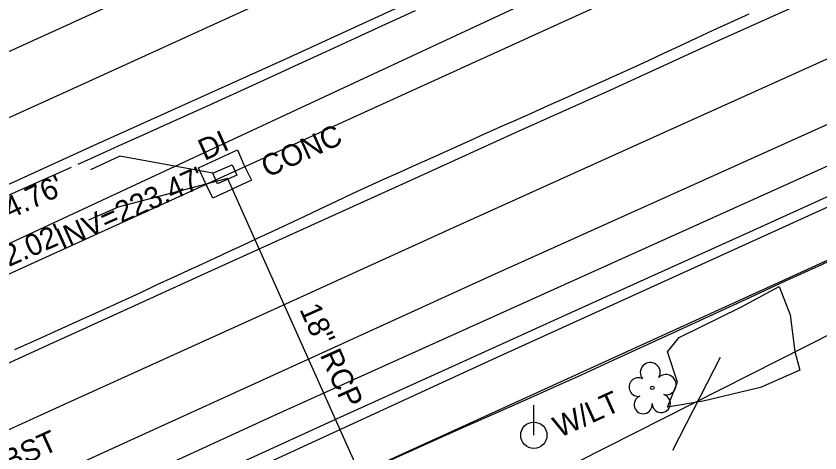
# Model space of a CAD drawing. Extents: x 2100323 to 2109811, y 740376 to 749755.
# Drawn here: x 2108260 to 2108410, y 746242.3 to 746323.7 of the extents above; entities that cross this region are included whole.
import ezdxf

# ---------------------------------------------------------------- set-up
doc = ezdxf.new("R2010")
doc.units = 0
for name, color, linetype in [('Exist Guardrail', 7, 'Continuous'), ('Exist Horizontal Alignment', 7, 'Continuous'), ('Exist Other Culture Area Outline', 7, 'Continuous'), ('Exist Other Culture Area Outline Leader', 7, 'Continuous'), ('Exist Other Culture Area Outline Text', 7, 'Continuous'), ('Exist Roads EOP', 7, 'Continuous'), ('Exist Roads EOP Text', 7, 'Continuous'), ('Exist Roads EOT', 7, 'Continuous'), ('Exist Structure Minor Drop Inlet', 7, 'Continuous'), ('Exist Structure Minor Drop Inlet Text', 7, 'Continuous'), ('Exist Structure Minor Drop Inlet Top Elevation', 7, 'Continuous'), ('Exist Structure Minor Pipes RCP 18 Inch', 7, 'Continuous'), ('Exist Structure Minor Pipes RCP 18 Inch Invert', 7, 'Continuous'), ('Exist Structure Minor Pipes RCP 18 Inch Leader', 7, 'Continuous'), ('Exist Structure Minor Pipes RCP 18 Inch Text', 7, 'Continuous'), ('Exist Utilities Gas UG Line SUE LOS B', 7, 'Continuous'), ('Exist Utilities Power Pole CELL', 7, 'Continuous'), ('Exist Utilities Power Pole Text', 7, 'Continuous'), ('Exist Utilities Sanitary Sewer UG Line', 7, 'Continuous'), ('Exist Utilities Sanitary Sewer UG Line Invert Elevation', 7, 'Continuous'), ('Exist Utilities Water UG Line SUE LOS C', 7, 'Continuous'), ('Exist Vegetation Hedge Row', 7, 'Continuous'), ('Exist Vegetation Tree CELL', 7, 'Continuous')]:
    doc.layers.add(name, color=color, linetype=linetype)

msp = doc.modelspace()

# ---------------------------------------------------------------- linework, layer by layer
at = {"layer": 'Exist Guardrail'}
msp.add_lwpolyline([(2108487.98, 746312.9), (2108416.93, 746280.69), (2108274.45, 746215.86), (2108032.92, 746106.19)], dxfattribs=at)
at = {"layer": 'Exist Horizontal Alignment'}
msp.add_line((2107522.49, 745940.88), (2108883.29, 746559.66), dxfattribs=at)
at = {"layer": 'Exist Other Culture Area Outline'}
msp.add_lwpolyline([(2108295.33, 746292.57), (2108294.06, 746295.42), (2108301.28, 746298.77), (2108302.47, 746295.98), (2108303.92, 746293.09), (2108296.7, 746289.74)], close=True, dxfattribs=at)
msp.add_lwpolyline([(2108402.37, 746273.3), (2108404.41, 746268.01), (2108405.25, 746261.18), (2108406.22, 746257.71), (2108398.87, 746254.46), (2108388.19, 746251.92), (2108381.51, 746250.78), (2108383.36, 746255.47), (2108381.55, 746261.1), (2108383.7, 746263.8), (2108395.2, 746269.46), (2108402.37, 746273.3)], dxfattribs=at)
at = {"layer": 'Exist Other Culture Area Outline Leader'}
msp.add_line((2108391.35, 746260.04), (2108382.48, 746242.73), dxfattribs=at)
at = {"layer": 'Exist Roads EOP'}
for points in [[(2108259.75, 746261.58), (2108264.35, 746263.62), (2108268.58, 746265.51), (2108272.47, 746267.26), (2108276.17, 746268.94), (2108279.72, 746270.56), (2108283.12, 746272.13), (2108286.35, 746273.64), (2108289.37, 746275.05), (2108292.17, 746276.35), (2108294.76, 746277.54), (2108297.18, 746278.65), (2108299.68, 746279.8), (2108302.3, 746281.01), (2108305.05, 746282.28), (2108307.92, 746283.6), (2108310.83, 746284.96), (2108313.77, 746286.34), (2108316.75, 746287.76), (2108319.76, 746289.19), (2108322.76, 746290.6), (2108325.74, 746291.98), (2108328.72, 746293.34), (2108331.7, 746294.67), (2108334.72, 746296.02), (2108337.81, 746297.41), (2108340.95, 746298.82), (2108344.14, 746300.25), (2108347.27, 746301.66), (2108350.33, 746303.03), (2108353.32, 746304.37), (2108356.26, 746305.67), (2108359.27, 746307.01), (2108362.36, 746308.38), (2108365.54, 746309.79), (2108368.79, 746311.22), (2108371.95, 746312.64), (2108375.01, 746314.03), (2108377.96, 746315.39), (2108380.83, 746316.74), (2108383.79, 746318.12), (2108386.86, 746319.54), (2108390.04, 746321.02), (2108393.33, 746322.54), (2108396.75, 746324.1)], [(2108334.47, 746324.67), (2108328.84, 746322.08), (2108323.3, 746319.54), (2108317.67, 746316.96), (2108311.96, 746314.35), (2108306.16, 746311.7), (2108300.41, 746309.08), (2108294.83, 746306.54), (2108289.42, 746304.09), (2108284.19, 746301.72), (2108279.07, 746299.42), (2108274.01, 746297.15), (2108271.49, 746296.03)], [(2108270.29, 746295.49), (2108266.51, 746293.8), (2108261.56, 746291.6), (2108256.51, 746289.35)], [(2108255.19, 746207.12), (2108263, 746210.62), (2108271.11, 746214.27), (2108279.51, 746218.06), (2108288.03, 746221.91), (2108296.48, 746225.75), (2108304.88, 746229.57), (2108313.2, 746233.38), (2108321.27, 746237.06), (2108328.86, 746240.5), (2108335.99, 746243.71), (2108342.65, 746246.68), (2108348.9, 746249.46), (2108354.78, 746252.08), (2108360.3, 746254.55), (2108365.46, 746256.86), (2108370.73, 746259.24), (2108376.56, 746261.9), (2108382.98, 746264.84), (2108389.96, 746268.06), (2108396.99, 746271.31), (2108403.55, 746274.32), (2108409.62, 746277.11), (2108415.22, 746279.67)]]:
    msp.add_lwpolyline(points, dxfattribs=at)
at = {"layer": 'Exist Roads EOT'}
for points in [[(2108517.78, 746434.5), (2108481.29, 746417.92), (2108445.89, 746401.93), (2108408.76, 746385.19), (2108372.04, 746368.59), (2108336.4, 746352.43), (2108300.59, 746336.16), (2108264.61, 746319.76), (2108228.3, 746303.31), (2108192.83, 746287.23), (2108156.06, 746270.68), (2108119.5, 746254.24), (2108084.28, 746238.19), (2108046.77, 746221.02), (2108013.22, 746205.82), (2107976.55, 746189.17), (2107939.29, 746172.32)], [(2108486.28, 746407.91), (2108450.4, 746391.56), (2108414.01, 746375.24), (2108377.84, 746358.99), (2108341.09, 746342.22), (2108305.35, 746325.95), (2108270.72, 746310.2), (2108233.35, 746293.28), (2108197.24, 746276.83), (2108160.72, 746260.37), (2108125.46, 746244.4), (2108088.69, 746227.82), (2108053.02, 746211.51), (2108017.18, 746195.2), (2107981.18, 746178.88), (2107944.53, 746162.4), (2107908.22, 746145.95)], [(2107911.77, 746135.11), (2107949.5, 746152.27), (2107986.86, 746169.15), (2108022.71, 746185.59), (2108059.46, 746202.01), (2108094.22, 746218.02), (2108131.22, 746234.66), (2108165.95, 746250.47), (2108200.96, 746266.19), (2108238.41, 746283.14), (2108275.15, 746299.85), (2108310.34, 746315.72), (2108347.3, 746332.73), (2108382.33, 746348.55), (2108418.27, 746364.74), (2108453.92, 746380.92), (2108489.74, 746397.15)], [(2108485.78, 746362.66), (2108480.31, 746359.75), (2108462.83, 746351.43), (2108446.83, 746344.11), (2108424.68, 746334.22), (2108406.5, 746326.02), (2108389.19, 746318.28), (2108370.87, 746309.86), (2108353.13, 746301.95), (2108335.35, 746293.86), (2108314.95, 746284.6), (2108295.03, 746275.56), (2108281.43, 746269.39), (2108264.88, 746261.87), (2108244.01, 746252.35), (2108227.06, 746244.78), (2108208.15, 746236.15), (2108188.52, 746227.16), (2108174.61, 746221.04), (2108154.24, 746211.63), (2108136.91, 746203.98)], [(2108485.14, 746349.1), (2108449.33, 746332.86), (2108413.03, 746316.47), (2108375.69, 746299.63), (2108340.85, 746283.92), (2108305.32, 746267.75), (2108270.2, 746251.88), (2108234.25, 746235.56), (2108197.15, 746218.77), (2108160.75, 746202.24), (2108126.44, 746186.75), (2108089.01, 746169.65), (2108052.55, 746153.01), (2108015, 746136.01), (2107980.16, 746120), (2107943.41, 746103.31), (2107909.32, 746087.69)], [(2108494.59, 746341.24), (2108457.63, 746324.32), (2108422.66, 746308.57), (2108385.84, 746291.99), (2108348.63, 746275.28), (2108313.63, 746259.33), (2108277.88, 746243.04), (2108241.83, 746226.61), (2108204.55, 746209.81), (2108168.01, 746193.26), (2108133.08, 746177.4), (2108097.25, 746161.2), (2108061.19, 746144.68), (2108025.99, 746128.71), (2107989.03, 746111.92), (2107952.81, 746095.35), (2107916.75, 746078.92)], [(2108490.03, 746325.68), (2108477.59, 746319.98), (2108461.19, 746312.57), (2108444.44, 746304.98), (2108429.52, 746298.2), (2108412.43, 746290.49), (2108396.79, 746283.39), (2108377.76, 746274.83), (2108361.01, 746267.29), (2108339.93, 746257.71), (2108320.41, 746248.88), (2108302.17, 746240.58), (2108283.56, 746232.18), (2108260.26, 746221.66), (2108246.01, 746215.26), (2108225.96, 746206.14), (2108208.55, 746198.32), (2108191.3, 746190.58), (2108174.12, 746182.88), (2108154.55, 746174.03), (2108138.26, 746166.69)]]:
    msp.add_lwpolyline(points, dxfattribs=at)
at = {"layer": 'Exist Structure Minor Drop Inlet'}
msp.add_lwpolyline([(2108296.73, 746294.38), (2108300.29, 746295.97), (2108301.16, 746294.01), (2108297.6, 746292.42)], close=True, dxfattribs=at)
at = {"layer": 'Exist Structure Minor Drop Inlet Top Elevation'}
msp.add_lwpolyline([(2108296.73, 746294.38), (2108279.34, 746297.55), (2108273.9, 746295.02)], dxfattribs=at)
at = {"layer": 'Exist Structure Minor Pipes RCP 18 Inch'}
msp.add_line((2108299.43, 746293.41), (2108329.98, 746225.33), dxfattribs=at)
at = {"layer": 'Exist Structure Minor Pipes RCP 18 Inch Leader'}
msp.add_lwpolyline([(2108299.43, 746293.41), (2108279.03, 746288.05), (2108273.54, 746285.63)], dxfattribs=at)
at = {"layer": 'Exist Utilities Gas UG Line SUE LOS B'}
msp.add_lwpolyline([(2107460.11, 745847.54), (2107501.26, 745870.22), (2107591.73, 745915.7), (2107637.23, 745936.64), (2107703.43, 745966.71), (2107828.7, 746022.49), (2107888.66, 746051.44), (2107966.05, 746086.02), (2108049.42, 746123.83), (2108162.08, 746173.83), (2108348.94, 746259.73), (2108577.61, 746363.63), (2108658.01, 746399.94), (2108735.47, 746430.97), (2108778.95, 746449.73), (2108829.55, 746471.32), (2108871.61, 746492.79)], dxfattribs=at)
at = {"layer": 'Exist Utilities Power Pole CELL'}
for q in [(2108356.58, 746251.21), (2108356.58, 746245.58)]:
    msp.add_line((2108356.58, 746245.58), q, dxfattribs=at)
msp.add_circle((2108356.58, 746245.58), 2.45, dxfattribs=at)
at = {"layer": 'Exist Utilities Sanitary Sewer UG Line'}
msp.add_line((2108515.28, 746400.61), (2108256.98, 746280.5), dxfattribs=at)
at = {"layer": 'Exist Utilities Water UG Line SUE LOS C'}
msp.add_lwpolyline([(2107483.12, 745855.85), (2107482.06, 745863.69), (2107541.92, 745895.36), (2107609.22, 745928.47), (2107719.34, 745980.37), (2107967.75, 746093.09), (2108308.63, 746249.5), (2108512.56, 746341.34), (2108767.91, 746457.63)], dxfattribs=at)
at = {"layer": 'Exist Vegetation Hedge Row'}
msp.add_lwpolyline([(2108129.18, 746111), (2108117.06, 746110.35), (2108106.35, 746111.21), (2108103.19, 746124.19), (2108129, 746137.45), (2108238.92, 746184.34), (2108315.82, 746221.21), (2108343.35, 746229.8), (2108439.7, 746278.48), (2108519.43, 746315.05)], dxfattribs=at)
at = {"layer": 'Exist Vegetation Tree CELL'}
msp.add_line((2108378.68, 746254.4), (2108378.68, 746254.4), dxfattribs=at)
msp.add_circle((2108378.68, 746254.4), 0.326, dxfattribs=at)
for centre, radius, start, end in [((2108378.3, 746257.27), 1.86, 330.1651, 219.7134), ((2108376.08, 746254.55), 1.73, 62.6636, 279.3457), ((2108381.23, 746254.99), 1.9, 257.1011, 134.1999), ((2108376.98, 746251.28), 1.69, 111.5671, 6.231), ((2108380.36, 746251.5), 1.7, 181.2822, 74.56)]:
    msp.add_arc(centre, radius, start, end, dxfattribs=at)

# ---------------------------------------------------------------- texts
at = {"layer": 'Exist Other Culture Area Outline Text'}
msp.add_text('CONC', height=4, rotation=24.3944, dxfattribs=at).set_placement((2108306.87, 746293.52))
at = {"layer": 'Exist Roads EOP Text'}
msp.add_text("CAPITAL BLVD   48' BST", height=4, rotation=24.2572, dxfattribs=at).set_placement((2108212.41, 746217.92))
at = {"layer": 'Exist Structure Minor Drop Inlet Text'}
msp.add_text('DI', height=4, rotation=24.6098, dxfattribs=at).set_placement((2108295.16, 746296.67))
at = {"layer": 'Exist Structure Minor Drop Inlet Top Elevation'}
msp.add_text("TOP=234.76'", height=4, rotation=25, dxfattribs=at).set_placement((2108240.68, 746277.32))
at = {"layer": 'Exist Structure Minor Pipes RCP 18 Inch Invert'}
msp.add_text("INV=232.02'", height=4, rotation=23.7133, dxfattribs=at).set_placement((2108242.17, 746269.67))
at = {"layer": 'Exist Structure Minor Pipes RCP 18 Inch Text'}
msp.add_text('18" RCP', height=4, rotation=294.1694, dxfattribs=at).set_placement((2108312.81, 746269.06))
at = {"layer": 'Exist Utilities Power Pole Text'}
msp.add_text('W/LT', height=4, rotation=24.3944, dxfattribs=at).set_placement((2108361.36, 746245.05))
at = {"layer": 'Exist Utilities Sanitary Sewer UG Line Invert Elevation'}
msp.add_text("INV=223.47'", height=4, rotation=24.1591, dxfattribs=at).set_placement((2108268.61, 746280.08))

doc.saveas('drawing.dxf')
